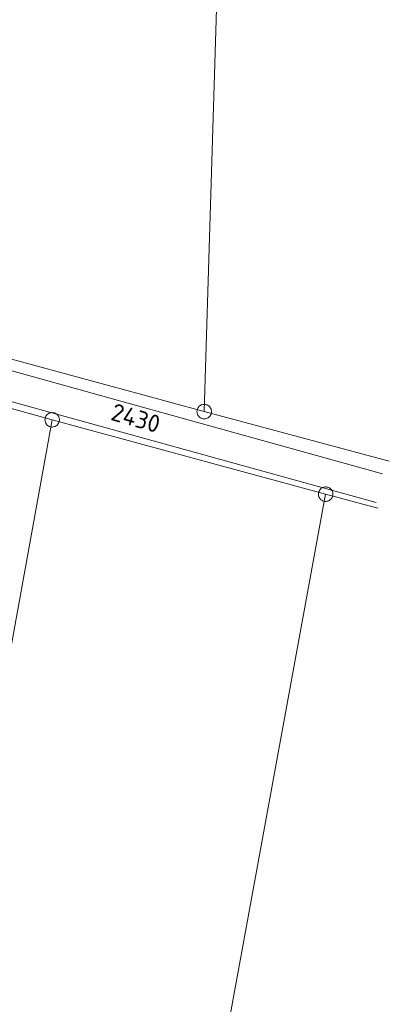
# Model space of a CAD drawing. Header units: metres. Extents: x 3425540 to 3446143, y 5432760 to 5444637.
# Tile 387 of 656: x 3436387 to 3436426, y 5441783 to 5441885. Entities that reach past the tile are written whole.
import ezdxf
from ezdxf.enums import TextEntityAlignment as Align

# ---------------------------------------------------------------- set-up
doc = ezdxf.new("R2010")
doc.units = ezdxf.units.M
doc.layers.add('B_Bestand', color=9, linetype='Continuous', lineweight=18)
doc.layers.add('B_Flurgrenzen', color=9, linetype='Continuous', lineweight=18)
doc.styles.get("Standard").update_dxf_attribs({"font": 'isocpeur.ttf'})

msp = doc.modelspace()

# ---------------------------------------------------------------- linework, layer by layer
at = {"layer": 'B_Bestand'}
for points in [[(3436369.21, 5441853.57), (3436397.06, 5441845.82), (3436424.91, 5441838.07)], [(3436368.52, 5441850.53), (3436396.4, 5441842.83), (3436424.28, 5441835.13)]]:
    msp.add_lwpolyline(points, dxfattribs=at)
msp.add_open_spline([(3436402.51, 5442013.82), (3436397.86, 5441991.85), (3436393.14, 5441969.89), (3436388.56, 5441947.91), (3436382.01, 5441916.48), (3436375.66, 5441885.02), (3436369.21, 5441853.57)], degree=3, knots=[0, 0, 0, 0, 0.411639, 0.411639, 0.411639, 1, 1, 1, 1], dxfattribs=at)
at = {"layer": 'B_Flurgrenzen'}
for p, q in [((3436411.96, 5442021.56), (3436406.52, 5441844.51)), ((3436372.7, 5441853.7), (3436406.52, 5441844.51)), ((3436390.83, 5441843.66), (3436371.5, 5441848.94)), ((3436406.52, 5441844.51), (3436425.62, 5441839.39)), ((3436390.83, 5441843.66), (3436342.65, 5441578.36)), ((3436419.05, 5441835.98), (3436390.83, 5441843.66)), ((3436419.05, 5441835.98), (3436371.43, 5441575.98)), ((3436424.42, 5441834.53), (3436419.05, 5441835.98))]:
    msp.add_line(p, q, dxfattribs=at)
for points in [[(3436407.27, 5441844.51), (3436407.26, 5441844.6), (3436407.25, 5441844.69), (3436407.22, 5441844.78), (3436407.18, 5441844.87), (3436407.12, 5441844.94), (3436407.06, 5441845.02), (3436407, 5441845.09), (3436406.92, 5441845.14), (3436406.84, 5441845.19), (3436406.75, 5441845.22), (3436406.66, 5441845.24), (3436406.57, 5441845.25), (3436406.47, 5441845.25), (3436406.38, 5441845.24), (3436406.29, 5441845.22), (3436406.2, 5441845.19), (3436406.12, 5441845.14), (3436406.04, 5441845.09), (3436405.98, 5441845.02), (3436405.92, 5441844.94), (3436405.86, 5441844.87), (3436405.82, 5441844.78), (3436405.79, 5441844.69), (3436405.78, 5441844.6), (3436405.77, 5441844.51), (3436405.78, 5441844.41), (3436405.79, 5441844.32), (3436405.82, 5441844.23), (3436405.86, 5441844.15), (3436405.92, 5441844.07), (3436405.98, 5441843.99), (3436406.04, 5441843.93), (3436406.12, 5441843.87), (3436406.2, 5441843.83), (3436406.29, 5441843.8), (3436406.38, 5441843.77), (3436406.47, 5441843.76), (3436406.57, 5441843.76), (3436406.66, 5441843.77), (3436406.75, 5441843.8), (3436406.84, 5441843.83), (3436406.92, 5441843.87), (3436407, 5441843.93), (3436407.06, 5441843.99), (3436407.12, 5441844.07), (3436407.18, 5441844.15), (3436407.22, 5441844.23), (3436407.25, 5441844.32), (3436407.26, 5441844.41), (3436407.27, 5441844.51)], [(3436391.58, 5441843.66), (3436391.57, 5441843.75), (3436391.56, 5441843.84), (3436391.53, 5441843.94), (3436391.49, 5441844.02), (3436391.43, 5441844.1), (3436391.37, 5441844.17), (3436391.31, 5441844.24), (3436391.23, 5441844.29), (3436391.15, 5441844.34), (3436391.06, 5441844.37), (3436390.97, 5441844.39), (3436390.88, 5441844.4), (3436390.78, 5441844.4), (3436390.69, 5441844.39), (3436390.6, 5441844.37), (3436390.51, 5441844.34), (3436390.43, 5441844.29), (3436390.35, 5441844.24), (3436390.29, 5441844.17), (3436390.23, 5441844.1), (3436390.17, 5441844.02), (3436390.13, 5441843.94), (3436390.1, 5441843.84), (3436390.09, 5441843.75), (3436390.08, 5441843.66), (3436390.09, 5441843.56), (3436390.1, 5441843.48), (3436390.13, 5441843.38), (3436390.17, 5441843.3), (3436390.23, 5441843.22), (3436390.29, 5441843.14), (3436390.35, 5441843.08), (3436390.43, 5441843.03), (3436390.51, 5441842.98), (3436390.6, 5441842.95), (3436390.69, 5441842.93), (3436390.78, 5441842.91), (3436390.88, 5441842.91), (3436390.97, 5441842.93), (3436391.06, 5441842.95), (3436391.15, 5441842.98), (3436391.23, 5441843.03), (3436391.31, 5441843.08), (3436391.37, 5441843.14), (3436391.43, 5441843.22), (3436391.49, 5441843.3), (3436391.53, 5441843.38), (3436391.56, 5441843.48), (3436391.57, 5441843.56), (3436391.58, 5441843.66)], [(3436419.8, 5441835.98), (3436419.8, 5441836.08), (3436419.78, 5441836.17), (3436419.75, 5441836.26), (3436419.71, 5441836.34), (3436419.65, 5441836.42), (3436419.59, 5441836.5), (3436419.53, 5441836.56), (3436419.45, 5441836.62), (3436419.37, 5441836.66), (3436419.28, 5441836.69), (3436419.19, 5441836.72), (3436419.1, 5441836.73), (3436419, 5441836.73), (3436418.91, 5441836.72), (3436418.82, 5441836.69), (3436418.73, 5441836.66), (3436418.65, 5441836.62), (3436418.57, 5441836.56), (3436418.51, 5441836.5), (3436418.45, 5441836.42), (3436418.4, 5441836.34), (3436418.35, 5441836.26), (3436418.33, 5441836.17), (3436418.31, 5441836.08), (3436418.3, 5441835.98), (3436418.31, 5441835.89), (3436418.33, 5441835.8), (3436418.35, 5441835.71), (3436418.4, 5441835.62), (3436418.45, 5441835.55), (3436418.51, 5441835.47), (3436418.57, 5441835.4), (3436418.65, 5441835.35), (3436418.73, 5441835.3), (3436418.82, 5441835.27), (3436418.91, 5441835.25), (3436419, 5441835.24), (3436419.1, 5441835.24), (3436419.19, 5441835.25), (3436419.28, 5441835.27), (3436419.37, 5441835.3), (3436419.45, 5441835.35), (3436419.53, 5441835.4), (3436419.59, 5441835.47), (3436419.65, 5441835.55), (3436419.71, 5441835.62), (3436419.75, 5441835.71), (3436419.78, 5441835.8), (3436419.8, 5441835.89), (3436419.8, 5441835.98)]]:
    msp.add_lwpolyline(points, dxfattribs=at)

# ---------------------------------------------------------------- texts
msp.add_text('2430', height=1.8, rotation=343.8916, dxfattribs=at).set_placement((3436399.46, 5441843.84), align=Align.MIDDLE)

doc.saveas('drawing.dxf')
